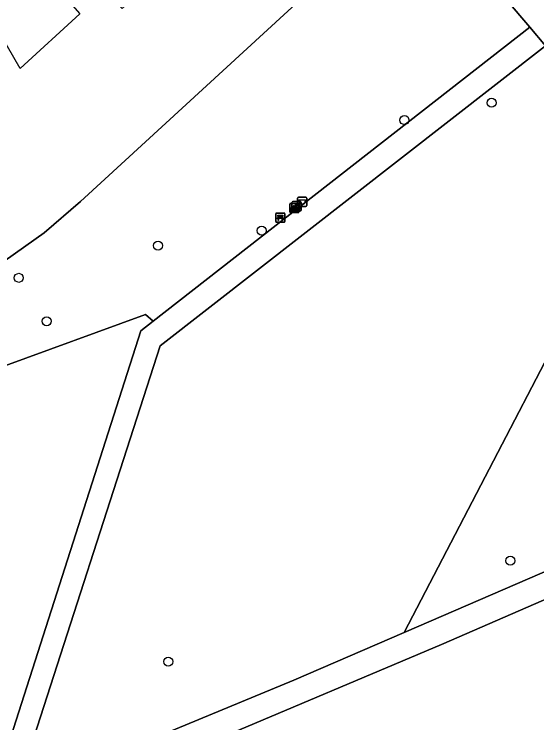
# Model space of a CAD drawing. Extents: x 162417 to 163722, y 384268 to 385417.
# Drawn here: x 163413.9 to 163470.5, y 385085.6 to 385162.4 of the extents above; entities that cross this region are included whole.
import ezdxf

# ---------------------------------------------------------------- set-up
doc = ezdxf.new("R2010")
doc.units = 0
for name, color, linetype in [('IMGEO_Afvalbak', 7, 'Continuous'), ('IMGEO_Bank', 7, 'Continuous'), ('IMGEO_Boom', 7, 'Continuous'), ('IMGEO_Erf', 7, 'Continuous'), ('IMGEO_Fietsenrek', 7, 'Continuous'), ('IMGEO_Gemengd_bos', 7, 'Continuous'), ('IMGEO_Groenvoorziening', 7, 'Continuous'), ('IMGEO_Loofbos', 7, 'Continuous'), ('IMGEO_Pand_vergunning_verleend', 7, 'Continuous'), ('IMGEO_Voetpad_halfverhard', 7, 'Continuous'), ('IMGEO_Voetpad_open', 7, 'Continuous')]:
    doc.layers.add(name, color=color, linetype=linetype)

msp = doc.modelspace()

# ---------------------------------------------------------------- linework, layer by layer
at = {"layer": 'IMGEO_Afvalbak'}
for p, q in [((163444.618, 385141.68), (163444.618, 385142.48)), ((163444.618, 385142.48), (163444.618, 385141.68)), ((163444.718, 385142.58), (163445.508, 385142.58)), ((163445.508, 385142.58), (163444.718, 385142.58)), ((163445.608, 385142.48), (163445.608, 385141.68)), ((163445.608, 385141.68), (163445.608, 385142.48)), ((163445.508, 385141.58), (163444.718, 385141.58)), ((163444.718, 385141.58), (163445.508, 385141.58))]:
    msp.add_line(p, q, dxfattribs=at)
msp.add_lwpolyline([(163444.761, 385142.294), (163445.465, 385142.294), (163445.316, 385141.824), (163444.91, 385141.824), (163444.761, 385142.294)], dxfattribs=at)
for centre, start, end in [((163444.718, 385142.48), 90, 180), ((163444.718, 385142.48), 90, 180), ((163445.508, 385142.48), 0, 90), ((163445.508, 385142.48), 360, 90), ((163444.718, 385141.68), 180, 270), ((163444.718, 385141.68), 180, 270), ((163445.508, 385141.68), 270, 0), ((163445.508, 385141.68), 270, 0)]:
    msp.add_arc(centre, 0.1, start, end, dxfattribs=at)
at = {"layer": 'IMGEO_Bank'}
for p, q in [((163442.244, 385139.951), (163442.244, 385140.792)), ((163442.244, 385140.792), (163442.244, 385139.951)), ((163442.319, 385140.876), (163443.16, 385140.876)), ((163443.16, 385140.876), (163442.319, 385140.876)), ((163442.941, 385140.274), (163442.548, 385140.274)), ((163442.553, 385140.382), (163442.553, 385140.488)), ((163442.597, 385140.488), (163442.597, 385140.382)), ((163442.885, 385140.494), (163442.603, 385140.494)), ((163442.603, 385140.376), (163442.885, 385140.376)), ((163442.891, 385140.382), (163442.891, 385140.488)), ((163442.935, 385140.488), (163442.935, 385140.382)), ((163443.244, 385140.801), (163443.244, 385139.96)), ((163443.244, 385139.96), (163443.244, 385140.801)), ((163443.169, 385139.876), (163442.328, 385139.876)), ((163442.328, 385139.876), (163443.169, 385139.876))]:
    msp.add_line(p, q, dxfattribs=at)
for points in [[(163442.491, 385140.274), (163442.349, 385140.274), (163442.461, 385140.376), (163442.547, 385140.376)], [(163442.547, 385140.494), (163442.461, 385140.494), (163442.461, 385140.655), (163443.024, 385140.655), (163443.024, 385140.494), (163442.941, 385140.494)], [(163442.541, 385140.267), (163442.541, 385140.06), (163442.498, 385140.06), (163442.498, 385140.267)], [(163442.941, 385140.376), (163443.024, 385140.376), (163443.136, 385140.274), (163442.997, 385140.274)], [(163442.991, 385140.267), (163442.991, 385140.06), (163442.947, 385140.06), (163442.947, 385140.267)]]:
    msp.add_lwpolyline(points, dxfattribs=at)
for centre, radius, start, end in [((163442.322, 385140.798), 0.0779, 92.4484, 184.28452), ((163442.322, 385140.798), 0.0779, 92.4484, 184.28452), ((163442.491, 385140.267), 0.00671, 2.89567, 87.10433), ((163442.548, 385140.267), 0.00671, 92.89567, 177.10433), ((163442.546, 385140.487), 0.00671, 2.89567, 87.10433), ((163442.546, 385140.383), 0.00671, 272.89567, 357.10433), ((163442.603, 385140.487), 0.00671, 92.89567, 177.10433), ((163442.603, 385140.383), 0.00671, 182.89567, 267.10433), ((163442.885, 385140.487), 0.00671, 2.89567, 87.10433), ((163442.885, 385140.383), 0.00671, 272.89567, 357.10433), ((163442.942, 385140.487), 0.00671, 92.89567, 177.10433), ((163442.942, 385140.383), 0.00671, 182.89567, 267.10433), ((163442.94, 385140.267), 0.00671, 2.89567, 87.10433), ((163442.997, 385140.267), 0.00671, 92.89567, 177.10433), ((163443.166, 385140.798), 0.0779, 2.4484, 94.28452), ((163443.166, 385140.798), 0.0779, 2.4484, 94.28452), ((163442.322, 385139.954), 0.0779, 182.4484, 274.28452), ((163442.322, 385139.954), 0.0779, 182.4484, 274.28452), ((163443.166, 385139.954), 0.0779, 272.4484, 4.28452), ((163443.166, 385139.954), 0.0779, 272.4484, 4.28452)]:
    msp.add_arc(centre, radius, start, end, dxfattribs=at)
at = {"layer": 'IMGEO_Boom'}
for centre in [(163465.632, 385152.818), (163456.196, 385150.935), (163440.716, 385138.963), (163429.494, 385137.341), (163414.403, 385133.853), (163417.432, 385129.154), (163467.666, 385103.205), (163430.597, 385092.279)]:
    msp.add_circle(centre, 0.489, dxfattribs=at)
at = {"layer": 'IMGEO_Erf'}
msp.add_lwpolyline([(163412.924, 385135.721), (163417.172, 385138.714), (163421.083, 385142.134), (163454.583, 385172.899), (163428.403, 385202.907), (163425.337, 385200.174), (163421.592, 385196.836), (163421.439, 385196.719), (163417.349, 385193.597), (163417.147, 385193.417), (163401.29, 385179.305)], dxfattribs=at)
at = {"layer": 'IMGEO_Fietsenrek'}
for p, q in [((163443.769, 385140.997), (163443.769, 385141.838)), ((163443.769, 385141.838), (163443.769, 385140.997)), ((163443.844, 385141.922), (163444.685, 385141.922)), ((163444.685, 385141.922), (163443.844, 385141.922)), ((163444.006, 385141.181), (163444.006, 385142.022)), ((163444.006, 385142.022), (163444.006, 385141.181)), ((163444.081, 385142.106), (163444.922, 385142.106)), ((163444.922, 385142.106), (163444.081, 385142.106)), ((163444.769, 385141.847), (163444.769, 385141.006)), ((163444.769, 385141.006), (163444.769, 385141.847)), ((163445.006, 385142.031), (163445.006, 385141.19)), ((163445.006, 385141.19), (163445.006, 385142.031)), ((163444.694, 385140.922), (163443.853, 385140.922)), ((163443.853, 385140.922), (163444.694, 385140.922)), ((163443.896, 385141.006), (163443.935, 385141.166)), ((163443.93, 385141.006), (163443.896, 385141.006)), ((163443.965, 385141.154), (163443.93, 385141.006)), ((163444.007, 385141.178), (163444.006, 385141.182)), ((163444.048, 385141.006), (163444.014, 385141.148)), ((163444.038, 385141.189), (163444.039, 385141.182)), ((163444.046, 385141.152), (163444.081, 385141.006)), ((163444.081, 385141.006), (163444.048, 385141.006)), ((163444.931, 385141.106), (163444.09, 385141.106)), ((163444.09, 385141.106), (163444.931, 385141.106)), ((163444.133, 385141.19), (163444.172, 385141.35)), ((163444.167, 385141.19), (163444.133, 385141.19)), ((163444.202, 385141.338), (163444.167, 385141.19)), ((163444.244, 385141.362), (163444.243, 385141.366)), ((163444.285, 385141.19), (163444.251, 385141.332)), ((163444.275, 385141.373), (163444.276, 385141.366)), ((163444.283, 385141.336), (163444.318, 385141.19)), ((163444.318, 385141.19), (163444.285, 385141.19)), ((163444.456, 385141.471), (163444.492, 385141.376)), ((163444.693, 385141.655), (163444.729, 385141.56))]:
    msp.add_line(p, q, dxfattribs=at)
for points in [[(163444.319, 385141.632), (163444.414, 385141.796), (163444.5, 385141.782), (163444.502, 385141.773), (163444.446, 385141.762), (163444.419, 385141.717), (163444.675, 385141.676)], [(163444.662, 385141.651), (163444.405, 385141.692), (163444.388, 385141.663), (163444.555, 385141.443), (163444.662, 385141.651)], [(163444.675, 385141.676), (163444.7, 385141.725), (163444.694, 385141.729), (163444.671, 385141.733), (163444.659, 385141.74), (163444.658, 385141.743), (163444.66, 385141.748), (163444.755, 385141.733), (163444.757, 385141.723), (163444.747, 385141.71), (163444.735, 385141.704), (163444.721, 385141.71), (163444.693, 385141.655)], [(163444.103, 385141.396), (163444.051, 385141.306), (163444.011, 385141.281), (163444.012, 385141.328), (163444.067, 385141.422)], [(163444.082, 385141.448), (163444.177, 385141.612), (163444.263, 385141.598), (163444.265, 385141.589), (163444.209, 385141.578), (163444.182, 385141.533), (163444.438, 385141.492)], [(163444.378, 385141.204), (163444.328, 385141.204), (163444.137, 385141.455), (163444.118, 385141.423)], [(163444.425, 385141.467), (163444.168, 385141.508), (163444.151, 385141.479), (163444.318, 385141.259), (163444.425, 385141.467)], [(163444.34, 385141.58), (163444.288, 385141.49), (163444.248, 385141.465), (163444.249, 385141.512), (163444.304, 385141.606)], [(163444.473, 385141.369), (163444.443, 385141.446), (163444.334, 385141.228), (163444.377, 385141.228)], [(163444.615, 385141.388), (163444.565, 385141.388), (163444.374, 385141.639), (163444.355, 385141.607)], [(163444.407, 385141.228), (163444.527, 385141.227), (163444.483, 385141.341)], [(163444.503, 385141.348), (163444.558, 385141.203), (163444.408, 385141.203)], [(163444.438, 385141.492), (163444.463, 385141.541), (163444.457, 385141.545), (163444.434, 385141.549), (163444.422, 385141.556), (163444.421, 385141.559), (163444.423, 385141.564), (163444.518, 385141.549), (163444.52, 385141.539), (163444.51, 385141.526), (163444.498, 385141.52), (163444.484, 385141.526), (163444.456, 385141.471)], [(163444.71, 385141.553), (163444.68, 385141.63), (163444.571, 385141.412), (163444.614, 385141.412)], [(163444.644, 385141.412), (163444.764, 385141.411), (163444.72, 385141.525)], [(163444.74, 385141.532), (163444.795, 385141.387), (163444.645, 385141.387)]]:
    msp.add_lwpolyline(points, dxfattribs=at)
for centre, radius, start, end in [((163443.847, 385141.844), 0.0779, 92.4484, 184.28452), ((163443.847, 385141.844), 0.0779, 92.4484, 184.28452), ((163444.084, 385142.028), 0.0779, 92.4484, 184.28452), ((163444.084, 385142.028), 0.0779, 92.4484, 184.28452), ((163444.691, 385141.844), 0.0779, 2.4484, 94.28452), ((163444.691, 385141.844), 0.0779, 2.4484, 94.28452), ((163444.928, 385142.028), 0.0779, 2.4484, 94.28452), ((163444.928, 385142.028), 0.0779, 2.4484, 94.28452), ((163443.847, 385141), 0.0779, 182.4484, 274.28452), ((163443.847, 385141), 0.0779, 182.4484, 274.28452), ((163444.009, 385141.307), 0.159, 62.67661, 242.13685), ((163444.009, 385141.307), 0.129, 63.31916, 238.90302), ((163443.989, 385141.178), 0.0499, 12.8025, 158.69338), ((163444.009, 385141.307), 0.159, 253.99666, 271.78671), ((163443.989, 385141.178), 0.0174, 12.8025, 163.45023), ((163444.009, 385141.307), 0.129, 253.41502, 269.02044), ((163444.084, 385141.184), 0.0779, 182.4484, 274.28452), ((163444.084, 385141.184), 0.0779, 182.4484, 274.28452), ((163444.009, 385141.307), 0.129, 283.60429, 43.43025), ((163444.009, 385141.307), 0.159, 283.5766, 46.60424), ((163444.246, 385141.491), 0.159, 62.67661, 242.13685), ((163444.246, 385141.491), 0.129, 63.31916, 238.90302), ((163444.226, 385141.362), 0.0499, 12.8025, 158.69338), ((163444.246, 385141.491), 0.159, 253.99666, 271.78671), ((163444.226, 385141.362), 0.0174, 12.8025, 163.45023), ((163444.246, 385141.491), 0.129, 253.41502, 269.02044), ((163444.246, 385141.491), 0.129, 283.60429, 43.43025), ((163444.246, 385141.491), 0.159, 283.5766, 46.60424), ((163444.536, 385141.223), 0.159, 113.3408, 178.32165), ((163444.536, 385141.223), 0.159, 187.0065, 105.77075), ((163444.536, 385141.223), 0.129, 113.92302, 177.95563), ((163444.536, 385141.223), 0.129, 188.67146, 104.58832), ((163444.773, 385141.407), 0.159, 113.3408, 178.32165), ((163444.773, 385141.407), 0.159, 187.0065, 105.77075), ((163444.773, 385141.407), 0.129, 113.92302, 177.95563), ((163444.773, 385141.407), 0.129, 188.67146, 104.58832), ((163444.691, 385141), 0.0779, 272.4484, 4.28452), ((163444.691, 385141), 0.0779, 272.4484, 4.28452), ((163444.928, 385141.184), 0.0779, 272.4484, 4.28452), ((163444.928, 385141.184), 0.0779, 272.4484, 4.28452)]:
    msp.add_arc(centre, radius, start, end, dxfattribs=at)
at = {"layer": 'IMGEO_Gemengd_bos'}
msp.add_lwpolyline([(163428.123, 385129.888), (163428.95, 385129.154), (163469.791, 385161.005), (163431.516, 385205.744), (163428.403, 385202.907), (163454.583, 385172.899), (163421.083, 385142.134), (163417.172, 385138.714), (163412.924, 385135.721), (163408.387, 385133.189), (163403.611, 385131.145), (163401.172, 385130.32), (163334.35, 385105.91), (163309.738, 385096.794), (163311.272, 385092.753), (163307.191, 385091.204), (163307.118, 385091.396), (163301.282, 385089.179), (163301.058, 385089.769), (163300.436, 385089.538), (163302.993, 385084.219)], close=True, dxfattribs=at)
at = {"layer": 'IMGEO_Groenvoorziening'}
for points in [[(163481.985, 385145.032), (163480.053, 385147.889), (163478.195, 385150.521), (163474.918, 385154.813), (163471.459, 385158.99), (163429.736, 385126.498), (163414.218, 385078.468), (163428.256, 385083.644), (163444.192, 385090.257), (163456.158, 385095.426)], [(163481.985, 385145.032), (163456.158, 385095.426), (163492.495, 385111.122), (163498.641, 385113.666), (163499.639, 385114.264), (163493.1, 385126.664), (163487.908, 385135.462), (163484.964, 385140.392)], [(163428.95, 385129.154), (163428.123, 385129.888), (163302.993, 385084.219), (163300.642, 385083.502), (163305.2, 385074.098), (163306.076, 385074.364), (163304.305, 385078.039), (163305.205, 385078.473), (163307.045, 385074.657), (163319.536, 385078.446), (163339.044, 385081.6), (163352.725, 385082.97), (163369.952, 385080.51), (163378.945, 385076.763), (163389.136, 385074.579), (163399.74, 385074.686), (163412.299, 385080.425), (163427.617, 385128.114)]]:
    msp.add_lwpolyline(points, close=True, dxfattribs=at)
at = {"layer": 'IMGEO_Loofbos'}
msp.add_lwpolyline([(163528.022, 385058.738), (163505.392, 385103.355), (163500.985, 385111.712), (163500, 385111.293), (163492.294, 385108.073), (163460.206, 385094.129), (163435.738, 385083.799)], dxfattribs=at)
at = {"layer": 'IMGEO_Pand_vergunning_verleend'}
msp.add_lwpolyline([(163408.206, 385167.531), (163420.947, 385179.092), (163431.047, 385167.961), (163425.618, 385163.013), (163423.004, 385165.88), (163420.222, 385163.344), (163421.035, 385162.452), (163414.544, 385156.536)], close=True, dxfattribs=at)
at = {"layer": 'IMGEO_Voetpad_halfverhard'}
for points in [[(163429.736, 385126.498), (163471.459, 385158.99), (163469.791, 385161.005), (163428.95, 385129.154), (163427.617, 385128.114), (163412.299, 385080.425), (163411.269, 385077.22), (163414.218, 385078.468)], [(163369.084, 385058.609), (163384.948, 385064.683), (163412.002, 385074.664), (163435.738, 385083.799), (163460.206, 385094.129), (163492.294, 385108.073), (163500, 385111.293), (163500.985, 385111.712), (163499.639, 385114.264), (163498.641, 385113.666), (163492.495, 385111.122), (163456.158, 385095.426), (163444.192, 385090.257), (163428.256, 385083.644), (163414.218, 385078.468), (163411.269, 385077.22), (163320.189, 385043.176), (163319.914, 385043.073), (163321.067, 385040.629), (163321.352, 385040.764), (163325.132, 385042.177)]]:
    msp.add_lwpolyline(points, close=True, dxfattribs=at)
at = {"layer": 'IMGEO_Voetpad_open'}
msp.add_lwpolyline([(163429.91, 385208.144), (163429.648, 385207.914), (163431.516, 385205.744), (163469.791, 385161.005), (163471.459, 385158.99), (163474.918, 385154.813), (163478.195, 385150.521), (163480.053, 385147.889), (163481.985, 385145.032), (163484.964, 385140.392), (163487.908, 385135.462), (163493.1, 385126.664), (163499.639, 385114.264), (163500.985, 385111.712), (163505.392, 385103.355), (163528.022, 385058.738)], dxfattribs=at)

doc.saveas('drawing.dxf')
